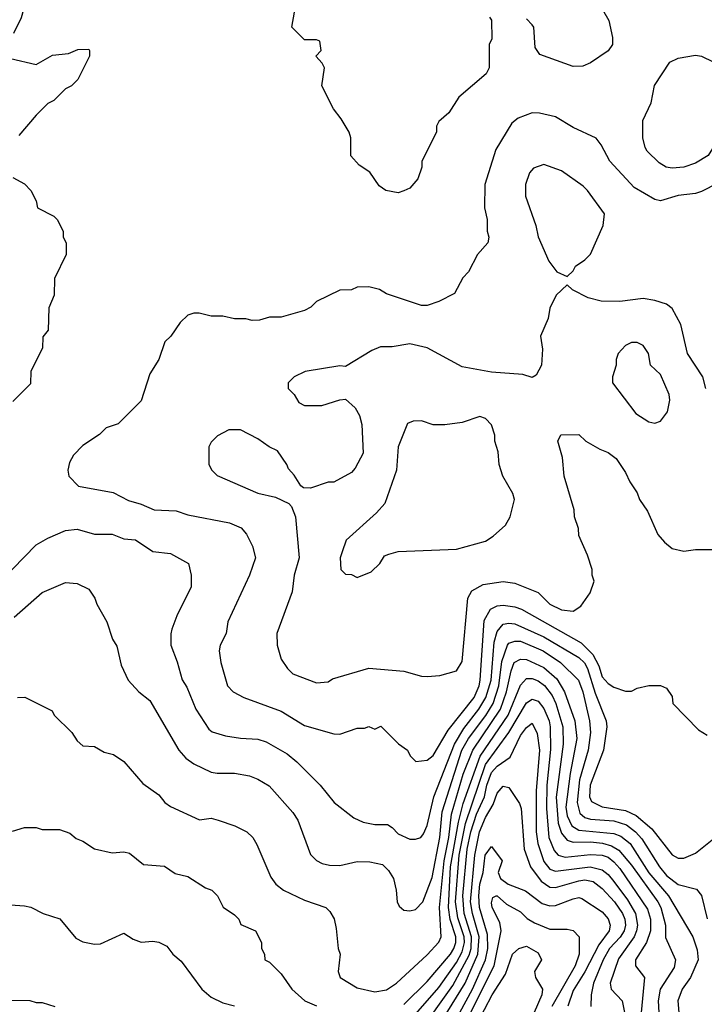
# Model space of a CAD drawing. Header units: inches. Extents: x 1793389 to 1900389, y 320802 to 470796.
# Tile 666 of 752: x 1862993 to 1865340, y 433478 to 436855. Entities that reach past the tile are written whole.
import ezdxf

# ---------------------------------------------------------------- set-up
doc = ezdxf.new("R2010")
doc.units = ezdxf.units.IN
doc.header["$MEASUREMENT"] = 0
doc.layers.add('B8463', color=7, linetype='Continuous')

msp = doc.modelspace()

# ---------------------------------------------------------------- linework, layer by layer
at = {"layer": 'B8463', "color": 2}
for points, elevation in [([(1864603.6, 436863.6), (1864610, 436854), (1864611.3, 436790), (1864602, 436770), (1864602, 436690), (1864592, 436670), (1864498, 436590), (1864463.6, 436536.4), (1864430, 436506), (1864422, 436490), (1864422, 436470), (1864372, 436370), (1864372, 436350), (1864358, 436310), (1864330, 436278), (1864310, 436268.7), (1864290, 436262), (1864248, 436270), (1864225.6, 436285.6), (1864192.9, 436332.9), (1864156.4, 436356.4), (1864128.4, 436388.4), (1864128.7, 436450), (1864122, 436470), (1864095.5, 436515.5), (1864068.7, 436550), (1864028.9, 436628.9), (1864038, 436690), (1864030, 436706), (1864008, 436730), (1864026, 436750), (1864022, 436782), (1864010, 436786), (1863970, 436786), (1863926, 436830), (1863947.3, 436952.7)], 378), ([(1862990, 436924.7), (1863004.7, 436910), (1863006, 436890), (1862998, 436862), (1862971.6, 436808.4)], 378), ([(1864991, 436890), (1865012.8, 436852.8), (1865025.4, 436794.6), (1865024.7, 436770), (1865010, 436748.7), (1864950, 436708), (1864923.6, 436696.4), (1864890, 436695.3), (1864776.4, 436736.4), (1864760.4, 436760.4), (1864755.3, 436830), (1864750, 436838), (1864730, 436858)], 378), ([(1862962, 436722), (1863050, 436702), (1863106, 436734), (1863160.4, 436739.6), (1863192.7, 436752.7), (1863230, 436754), (1863232, 436750), (1863232, 436730), (1863192, 436650), (1863170.9, 436629.1), (1863150, 436618), (1863110, 436578), (1863090, 436568), (1863050, 436528), (1862990, 436458)], 378), ([(1865385.8, 436294.2), (1865330, 436266), (1865310, 436259.3), (1865250, 436252.3), (1865190, 436234), (1865170, 436239), (1865099.5, 436279.5), (1865016, 436370), (1864986.3, 436426.3), (1864969.3, 436449.3), (1864890, 436485.2), (1864830, 436522.7), (1864775.1, 436535.1), (1864750, 436536), (1864702, 436518), (1864679.8, 436500.2), (1864624.9, 436410), (1864587.3, 436290), (1864586, 436210), (1864596, 436170), (1864596, 436130), (1864601, 436110), (1864598, 436090), (1864562, 436050), (1864532, 435990), (1864512, 435970), (1864483.6, 435916.4), (1864430, 435888.7), (1864390, 435875.3), (1864370, 435875.3), (1864250, 435915.3), (1864226, 435930), (1864190, 435939), (1864150, 435938), (1864131.1, 435928.9), (1864090, 435928), (1864011.1, 435888.9), (1863990.9, 435869.1), (1863970, 435858), (1863890, 435835.3), (1863850, 435835.3), (1863815.3, 435824.7), (1863790, 435824), (1863768.9, 435828.9), (1863729.1, 435829.1), (1863690, 435838), (1863650, 435838), (1863608.4, 435848.4), (1863590, 435848.7), (1863570, 435842), (1863543.5, 435816.5), (1863511.3, 435770), (1863491.3, 435750), (1863470.7, 435689.3), (1863439.8, 435640.2), (1863410, 435548), (1863330.9, 435469.1), (1863290, 435455.3), (1863267.1, 435432.9), (1863210, 435395.3), (1863178, 435362), (1863163.5, 435336.5), (1863158, 435310), (1863162, 435290), (1863195.3, 435255.3), (1863313.2, 435233.2), (1863365.8, 435205.8), (1863410, 435194), (1863453.7, 435173.7), (1863530, 435170.7), (1863570, 435157.3), (1863712, 435130), (1863752.4, 435112.4), (1863770.5, 435090.5), (1863791, 435050), (1863801, 435010), (1863781, 434950), (1863706.8, 434790), (1863701, 434750), (1863680.7, 434710), (1863677.3, 434690), (1863682.8, 434650), (1863706, 434570), (1863724.7, 434550), (1863762, 434530), (1863890, 434484), (1863970, 434434), (1864070, 434406), (1864090, 434404.7), (1864150, 434424.7), (1864174.6, 434425.4), (1864190, 434431.3), (1864210, 434422), (1864231.6, 434431.6), (1864291.6, 434371.6), (1864322, 434350), (1864332, 434330), (1864351.3, 434311.3), (1864390, 434316), (1864410, 434331), (1864461.6, 434418.4), (1864550.9, 434530), (1864568.4, 434570), (1864572, 434590), (1864585.6, 434794.4), (1864606.4, 434833.6), (1864630, 434845.3), (1864650, 434847.4), (1864690, 434841.7), (1864713.4, 434833.4), (1864917.8, 434717.8), (1864958, 434678), (1864978.7, 434638.7), (1864990, 434601), (1865010, 434578.8), (1865030, 434566), (1865070, 434552), (1865090, 434552), (1865110, 434562), (1865150, 434572), (1865190, 434572), (1865210, 434562), (1865230, 434534), (1865232, 434510), (1865319.8, 434419.8), (1865350, 434401)], 382), ([(1862970, 436314), (1863010, 436292), (1863032, 436270), (1863050, 436234), (1863054, 436210), (1863110, 436182), (1863122, 436170), (1863142, 436130), (1863142, 436110), (1863152, 436090), (1863152, 436050), (1863112.7, 435967.3), (1863112, 435910), (1863092.7, 435867.3), (1863091.3, 435790), (1863072.7, 435767.3), (1863071.1, 435728.9), (1863032, 435650), (1863030, 435606), (1862970, 435546)], 378), ([(1865344.5, 435590), (1865334.5, 435630), (1865282, 435710), (1865259.5, 435810), (1865230, 435865.2), (1865210, 435879.3), (1865170, 435892.7), (1865130, 435899.3), (1865050, 435889.3), (1864986, 435890), (1864941.2, 435901.2), (1864888.4, 435928.4), (1864870, 435946), (1864832, 435910), (1864810, 435866), (1864804.7, 435830), (1864778, 435770), (1864785.4, 435725.4), (1864782, 435670), (1864763.6, 435636.4), (1864750, 435628), (1864718, 435638), (1864610, 435646), (1864510, 435665.2), (1864390, 435729.3), (1864330, 435743.7), (1864270, 435733.2), (1864230, 435733.2), (1864199.8, 435720.2), (1864110, 435666), (1864090, 435668), (1863971.6, 435648.4), (1863934, 435630), (1863914, 435610), (1863914, 435590), (1863934, 435570), (1863950, 435542), (1863970, 435532), (1864028.4, 435531.6), (1864090, 435552), (1864110, 435554), (1864143.6, 435523.6), (1864158, 435498), (1864166.4, 435466.4), (1864170, 435368), (1864143.5, 435316.5), (1864130, 435302), (1864070, 435269), (1864050, 435268.7), (1863990, 435249), (1863966, 435250), (1863956.4, 435256.4), (1863933.6, 435293.6), (1863914.6, 435314.6), (1863908.7, 435330), (1863876.5, 435376.5), (1863848, 435390), (1863810, 435418), (1863750, 435448), (1863710, 435448.7), (1863671.6, 435428.4), (1863650, 435406), (1863642, 435390), (1863642, 435330), (1863652, 435310), (1863670, 435292), (1863810, 435231), (1863870, 435218), (1863915.3, 435195.3), (1863925.4, 435185.4), (1863938.8, 435150), (1863950.8, 435010), (1863934, 434950), (1863927.5, 434892.5), (1863874.8, 434750), (1863876, 434710), (1863890, 434662), (1863911.3, 434630), (1863930, 434611.3), (1864010, 434581), (1864050, 434584.7), (1864065.2, 434594.8), (1864190, 434630.6), (1864310, 434620.5), (1864370, 434604), (1864390, 434602.8), (1864433.6, 434606.4), (1864490, 434622), (1864510, 434654), (1864529.4, 434870.6), (1864543.3, 434896.7), (1864581.6, 434918.4), (1864650, 434928), (1864690, 434923), (1864770.4, 434890.4), (1864810, 434850.8), (1864850, 434830.8), (1864890, 434826.8), (1864916.5, 434843.5), (1864948.7, 434890), (1864962, 434930), (1864955.3, 434950), (1864955.3, 434970), (1864939, 435019), (1864910, 435086), (1864908.7, 435110), (1864895.3, 435150), (1864893.6, 435173.6), (1864859, 435290), (1864853.6, 435353.6), (1864838, 435410), (1864848.4, 435431.6), (1864910, 435432), (1864934, 435410), (1864982, 435382), (1865010, 435371.3), (1865038, 435350), (1865070, 435302), (1865084.7, 435270), (1865110, 435232), (1865118, 435210), (1865144.7, 435170), (1865181, 435090), (1865203.5, 435063.5), (1865230, 435042), (1865270, 435032), (1865310, 435038), (1865370, 435038)], 386), ([(1862929.2, 434930), (1863050, 435054), (1863090, 435077.3), (1863150, 435102.8), (1863190, 435107.3), (1863250, 435090.7), (1863310, 435090.7), (1863350, 435074.8), (1863390, 435070.8), (1863450, 435031.3), (1863510, 435024.7), (1863571.3, 434990), (1863581, 434950), (1863581, 434910), (1863531.3, 434810), (1863515.3, 434764.7), (1863510.9, 434749.1), (1863510.8, 434710), (1863533.2, 434653.2), (1863550, 434591.3), (1863566.2, 434566.2), (1863597.3, 434490), (1863642, 434422), (1863653.2, 434413.2), (1863698.5, 434398.5), (1863750, 434390.5), (1863810, 434387.7), (1863838, 434378), (1863910, 434337.3), (1863942.8, 434310), (1864022.8, 434230), (1864071.3, 434170), (1864138, 434118), (1864170, 434102.8), (1864210, 434094.8), (1864254.4, 434094.4), (1864270, 434084.7), (1864290, 434062.8), (1864330, 434044), (1864350, 434044), (1864368, 434050), (1864377.2, 434062.8), (1864390, 434091.3), (1864412.4, 434190), (1864483.1, 434370), (1864515.4, 434424.6), (1864566.8, 434490), (1864591.4, 434530), (1864609, 434590), (1864620, 434720), (1864630, 434757.3), (1864650, 434781.6), (1864670, 434785.7), (1864690, 434783.1), (1864790, 434738), (1864910, 434667.6), (1864929.4, 434649.4), (1864939.7, 434630), (1864965.5, 434545.5), (1865003.7, 434450), (1865005.3, 434430), (1864993.7, 434350), (1864948, 434230), (1864946.5, 434190), (1864953.3, 434173.3), (1864990, 434154.9), (1865070, 434142.7), (1865105.7, 434125.7), (1865159.4, 434079.4), (1865230, 433990.6), (1865250, 433979.1), (1865270, 433979.1), (1865310, 433996.3), (1865383.9, 434056.1)], 378), ([(1862974.2, 434805.8), (1863070, 434891), (1863150, 434924.7), (1863190, 434922), (1863230, 434902), (1863250.9, 434870.9), (1863258, 434850), (1863292, 434790), (1863311.3, 434730), (1863326.4, 434706.4), (1863341.4, 434641.4), (1863364.7, 434590), (1863402, 434550), (1863439.8, 434519.8), (1863538.8, 434350), (1863562.5, 434322.5), (1863590, 434302.8), (1863650, 434274.8), (1863670, 434270.7), (1863730, 434270.7), (1863781.4, 434261.4), (1863810, 434250.8), (1863847.9, 434227.9), (1863930, 434136), (1863946.8, 434110), (1863990, 433992), (1864010, 433971.3), (1864030, 433961), (1864055.3, 433955.3), (1864090, 433954), (1864150, 433967.3), (1864192.9, 433967.1), (1864237.1, 433957.1), (1864257.5, 433937.5), (1864274, 433910), (1864284, 433870), (1864286.8, 433830), (1864294.4, 433814.4), (1864310, 433801), (1864330, 433798.8), (1864350, 433802.8), (1864375.1, 433830), (1864406.7, 433913.3), (1864433.2, 434050), (1864441.6, 434138.4), (1864509, 434350), (1864531.8, 434390), (1864591, 434469), (1864615.7, 434510), (1864635, 434570), (1864645.7, 434654.3), (1864665.1, 434710), (1864670, 434716.4), (1864690, 434724.2), (1864710, 434723.1), (1864788, 434690), (1864846.7, 434650), (1864908, 434590), (1864923.7, 434550), (1864946.3, 434450), (1864950.2, 434410), (1864941.3, 434350), (1864911.7, 434248.3), (1864903.5, 434170), (1864913.3, 434133.3), (1864930, 434118.9), (1864950, 434112.7), (1865030, 434107.1), (1865073.2, 434093.2), (1865104.2, 434070), (1865125.8, 434045.8), (1865186.3, 433950), (1865210, 433920.3), (1865250, 433888.5), (1865312.8, 433872.8), (1865330, 433851.3), (1865350, 433771)], 374), ([(1862986, 434530), (1863011.1, 434531.1), (1863104.7, 434484.7), (1863112, 434470), (1863172, 434410), (1863190, 434382), (1863210, 434364.7), (1863250, 434362), (1863282.8, 434342.8), (1863314.4, 434334.4), (1863350, 434311.3), (1863415.3, 434235.3), (1863470, 434196), (1863490.7, 434170.7), (1863510, 434156), (1863610, 434111.3), (1863650, 434116), (1863674, 434110), (1863730.7, 434090.7), (1863772, 434070), (1863792, 434050), (1863806, 434026), (1863853.7, 433913.7), (1863871, 433890), (1863898, 433870), (1863970, 433834.8), (1864042, 433810), (1864056.8, 433796.8), (1864070.8, 433770.8), (1864078, 433738), (1864084.7, 433670), (1864091.3, 433650), (1864084.7, 433590), (1864092, 433570), (1864150, 433534.8), (1864210, 433520.5), (1864250, 433528.2), (1864285.2, 433550), (1864390, 433647.3), (1864430, 433691), (1864437.6, 433710), (1864432.2, 433810), (1864448.5, 433970), (1864464.1, 434050), (1864473.6, 434130), (1864513.1, 434266.9), (1864546, 434350), (1864640.7, 434490), (1864662.3, 434550), (1864677.6, 434622.4), (1864688.4, 434650), (1864710, 434662), (1864730, 434661.1), (1864790, 434633.1), (1864834.2, 434594.2), (1864860.2, 434550), (1864896.1, 434450), (1864902.4, 434390), (1864880.2, 434270), (1864865.3, 434154.7), (1864870, 434124), (1864885.2, 434090), (1864910, 434074.9), (1865030, 434063.6), (1865054.2, 434054.2), (1865085.3, 434030), (1865150, 433928.8), (1865216.9, 433850), (1865300.4, 433710), (1865315.2, 433664.8), (1865318.4, 433630), (1865292.2, 433570), (1865263.7, 433530), (1865248.5, 433490), (1865252.4, 433450)], 370), ([(1864310, 433477.6), (1864390, 433555.8), (1864469.7, 433650), (1864480.9, 433670), (1864487.7, 433690), (1864487.8, 433710), (1864469.2, 433769.2), (1864462.7, 433810), (1864469.9, 433949.9), (1864497.1, 434102.9), (1864513.3, 434166.7), (1864571, 434329), (1864667, 434470), (1864710, 434573), (1864730, 434595.8), (1864750, 434595.3), (1864770, 434587.2), (1864791.8, 434571.8), (1864817.8, 434537.8), (1864831.3, 434510), (1864854.7, 434430), (1864856.5, 434370), (1864832, 434188), (1864838.9, 434098.9), (1864850, 434065.5), (1864870, 434041.1), (1864890, 434033.8), (1864950, 434035.2), (1864990.9, 434030.9), (1865022, 434022), (1865046.4, 434006.4), (1865090, 433954.9), (1865180.2, 433830), (1865190.2, 433810), (1865206.3, 433750), (1865207.3, 433707.3), (1865240.5, 433630), (1865236.2, 433603.8), (1865188.8, 433530), (1865181.1, 433490), (1865183.7, 433450)], 366), ([(1864343.3, 433436.7), (1864430, 433535.3), (1864490, 433621.5), (1864510, 433657.6), (1864517.9, 433690), (1864516.7, 433710), (1864494.8, 433774.8), (1864487.5, 433830), (1864499.2, 433990), (1864521.4, 434098.6), (1864590, 434300.3), (1864669.9, 434410.1), (1864730, 434512.4), (1864750, 434524.4), (1864770, 434518.4), (1864790, 434493), (1864808.1, 434450), (1864811.3, 434430), (1864812.3, 434352.3), (1864799.7, 434230), (1864799.3, 434150), (1864807.1, 434050), (1864825.5, 434005.5), (1864839.1, 433990), (1864862.4, 433982.4), (1864950, 433992.4), (1864990, 433989.1), (1865010, 433982.3), (1865030, 433967.2), (1865050, 433943.7), (1865144.8, 433804.8), (1865154.9, 433770), (1865155.2, 433730), (1865141.7, 433690), (1865103.8, 433630), (1865104, 433610), (1865134.9, 433570), (1865123.6, 433450)], 362), ([(1864361, 433379), (1864477.4, 433542.6), (1864533.3, 433646.7), (1864540.5, 433670), (1864541.4, 433710), (1864517.2, 433790), (1864512.4, 433850), (1864527.2, 434010), (1864539.5, 434070), (1864559.1, 434130), (1864586.6, 434190), (1864594.2, 434230), (1864610, 434273.4), (1864630, 434294.6), (1864674.1, 434325.9), (1864710, 434400.4), (1864730, 434427.7), (1864750, 434442.8), (1864767.2, 434407.2), (1864775, 434350), (1864763.2, 434210), (1864763.6, 434070), (1864769.1, 434030), (1864790, 433968), (1864810, 433942), (1864830, 433934.3), (1864949.1, 433949.1), (1864990, 433939), (1865010, 433923.7), (1865030, 433899.5), (1865076.6, 433836.6), (1865103.6, 433790), (1865111.3, 433750), (1865107.9, 433730), (1865099, 433710), (1865045.9, 433634.1), (1865017.1, 433550), (1865020.7, 433530), (1865058, 433490), (1865074.6, 433410)], 358), ([(1864445.3, 433430), (1864519.8, 433550), (1864563.7, 433650), (1864567.8, 433710), (1864544.9, 433790), (1864538.1, 433830), (1864552.8, 433990), (1864569.8, 434070), (1864590, 434119.1), (1864616.3, 434163.7), (1864630, 434202.8), (1864650, 434226), (1864670, 434222), (1864706.9, 434166.9), (1864711.8, 434150), (1864722.6, 434010), (1864744.6, 433950), (1864780.4, 433900.4), (1864810, 433880.3), (1864830, 433878.3), (1864910, 433901.3), (1864930, 433904.4), (1864959.3, 433899.3), (1864990, 433875.8), (1865031.5, 433830), (1865059.1, 433790), (1865067.9, 433770), (1865070.2, 433750), (1865064.9, 433730), (1865051.4, 433708.6), (1865015.2, 433670), (1864992.7, 433630), (1864960.2, 433550), (1864952.2, 433510), (1864950.6, 433470.6)], 354), ([(1862968.4, 434071.6), (1863010, 434084.7), (1863050, 434084.7), (1863070, 434078), (1863130, 434078), (1863165.4, 434065.4), (1863186.4, 434046.4), (1863210, 434038), (1863250, 434011), (1863310, 433998), (1863350, 434001), (1863370, 433996), (1863418, 433958), (1863490, 433951.3), (1863526.4, 433926.4), (1863570, 433916), (1863630, 433878), (1863652, 433870), (1863671.3, 433850), (1863690.9, 433810.9), (1863730, 433784.7), (1863744.7, 433770), (1863751.6, 433751.6), (1863802, 433730), (1863822, 433690), (1863822, 433670), (1863832, 433650), (1863834, 433630), (1863850, 433622), (1863890, 433582), (1863926, 433530), (1863971, 433490), (1864010, 433472.7)], 366), ([(1864458, 433370), (1864544.8, 433530), (1864589.9, 433630.1), (1864597.8, 433670), (1864596.9, 433716.9), (1864569.1, 433810), (1864566.9, 433850), (1864569.9, 433890), (1864582, 433930), (1864588.7, 433990), (1864610, 434018.8), (1864647.3, 433970), (1864632.7, 433930), (1864641.3, 433910), (1864667.7, 433890), (1864727.4, 433867.4), (1864784, 433824), (1864810, 433815.8), (1864830, 433817), (1864890, 433839.5), (1864910, 433843.8), (1864920.4, 433840.4), (1864990, 433795.5), (1865010, 433770.7), (1865017.6, 433750), (1865013.7, 433730), (1864978.1, 433681.9), (1864930.8, 433589.2), (1864890, 433525.6), (1864872, 433472)], 350), ([(1864529.8, 433430), (1864619.3, 433610), (1864643.6, 433730), (1864638.9, 433758.9), (1864613.2, 433810), (1864610, 433826), (1864615.3, 433844.7), (1864626, 433850), (1864629.6, 433850.4), (1864662, 433822), (1864710, 433795.5), (1864732.9, 433772.9), (1864757.4, 433757.4), (1864810, 433736.3), (1864870, 433736), (1864890, 433731), (1864910.7, 433710), (1864910.4, 433650.4), (1864897.7, 433610), (1864817.4, 433470)], 346), ([(1862930, 433821), (1863010, 433816), (1863030.9, 433810.9), (1863074, 433790), (1863130.9, 433770.9), (1863185.4, 433705.4), (1863210, 433692), (1863250, 433684.7), (1863270, 433686), (1863350, 433722), (1863382, 433702), (1863410, 433691.3), (1863450, 433694.8), (1863470.7, 433690.7), (1863497.3, 433677.3), (1863518, 433650), (1863546.4, 433626.4), (1863618, 433530), (1863650, 433502.8), (1863690, 433483), (1863730, 433472.7)], 362), ([(1864559.8, 433410), (1864612.4, 433510), (1864658.2, 433581.8), (1864682.9, 433650), (1864704, 433670), (1864730, 433677.1), (1864770, 433654.8), (1864782, 433630), (1864758, 433590), (1864761, 433570), (1864785.5, 433530), (1864783.1, 433510), (1864756.5, 433450)], 342), ([(1862950, 433492), (1863028.4, 433491.6), (1863050, 433484.7), (1863070, 433484.7), (1863114, 433470)], 358)]:
    msp.add_lwpolyline(points, dxfattribs=dict(at, elevation=elevation))
for points, elevation in [([(1865230, 436346), (1865209.5, 436349.5), (1865184.8, 436364.8), (1865144.1, 436404.1), (1865136.5, 436416.5), (1865129.2, 436450), (1865129.2, 436510), (1865158, 436570), (1865169.5, 436630), (1865221.2, 436710), (1865250, 436724), (1865310, 436733.4), (1865330, 436730.6), (1865370, 436710.6), (1865394, 436690), (1865407.3, 436670), (1865420.7, 436590), (1865419.1, 436550), (1865390.4, 436450), (1865353.4, 436390), (1865310, 436363.7), (1865270, 436349.4)], 378), ([(1864790, 436359), (1864754.4, 436345.6), (1864741, 436330), (1864726.8, 436290), (1864726.8, 436250), (1864762.8, 436150), (1864770.7, 436110.7), (1864807.1, 436027.1), (1864834, 435990), (1864870, 435974), (1864890, 435994), (1864898, 436010), (1864930, 436031.3), (1864949.3, 436050.7), (1864993.2, 436150), (1864997.2, 436190), (1864939, 436270), (1864924.1, 436284.1), (1864850, 436337.2)], 386), ([(1865110, 435748), (1865090, 435748), (1865070, 435738), (1865044.7, 435710), (1865038, 435690), (1865038, 435670), (1865024.7, 435630), (1865024.7, 435610), (1865104.5, 435504.5), (1865150, 435476), (1865170, 435471), (1865190, 435478), (1865214, 435510), (1865222, 435550), (1865219, 435570), (1865190, 435638), (1865155.3, 435670), (1865148, 435710), (1865130, 435738)], 390), ([(1864570, 435494), (1864510, 435474), (1864450, 435465.2), (1864410, 435465.2), (1864370, 435479), (1864342, 435478), (1864322, 435470), (1864290.7, 435390), (1864284.9, 435310), (1864244.5, 435195.5), (1864215.9, 435164.1), (1864112, 435070), (1864098, 435030), (1864092, 435010), (1864094, 434970), (1864110, 434954), (1864130, 434952), (1864150, 434942), (1864198, 434962), (1864228, 434990), (1864244, 435016), (1864258, 435022), (1864290, 435030.8), (1864490, 435039.1), (1864590, 435066.8), (1864616.6, 435083.4), (1864658.6, 435121.4), (1864674, 435150), (1864689, 435210), (1864684, 435230), (1864649, 435290), (1864637.2, 435330), (1864632.9, 435372.9), (1864622, 435410), (1864622, 435430), (1864610, 435466), (1864590, 435488)], 390)]:
    msp.add_lwpolyline(points, close=True, dxfattribs=dict(at, elevation=elevation))

doc.saveas('drawing.dxf')
